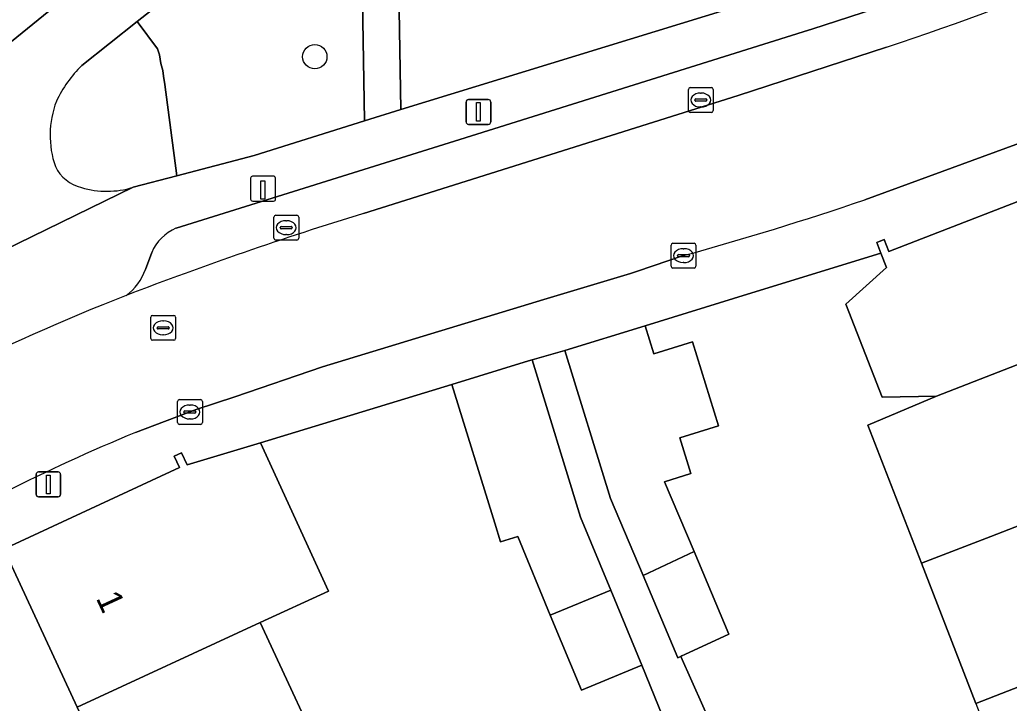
# Model space of a CAD drawing. Extents: x 162523 to 163266, y 381230 to 382050.
# Drawn here: x 162771.02 to 162810.8, y 381910.12 to 381937.61 of the extents above; entities that cross this region are included whole.
import ezdxf

# ---------------------------------------------------------------- set-up
doc = ezdxf.new("R2010")
doc.units = 0
for name, color, linetype in [('IMGEO_Boom', 7, 'Continuous'), ('IMGEO_Erf', 7, 'Continuous'), ('IMGEO_Groenvoorziening', 7, 'Continuous'), ('IMGEO_Kolk', 7, 'Continuous'), ('IMGEO_Laadpaal', 7, 'Continuous'), ('IMGEO_Lichtmast', 7, 'Continuous'), ('IMGEO_Pand', 7, 'Continuous'), ('IMGEO_Pand_nummerreeks', 7, 'Continuous'), ('IMGEO_Parkeervlak_open', 7, 'Continuous'), ('IMGEO_Rijbaan_lokaal_open', 7, 'Continuous'), ('IMGEO_Rioolput', 7, 'Continuous'), ('IMGEO_Voetpad_gesloten', 7, 'Continuous'), ('IMGEO_Voetpad_open', 7, 'Continuous')]:
    doc.layers.add(name, color=color, linetype=linetype)

msp = doc.modelspace()

# ---------------------------------------------------------------- linework, layer by layer
at = {"layer": 'IMGEO_Boom'}
msp.add_circle((162782.882, 381936.122), 0.489, dxfattribs=at)
at = {"layer": 'IMGEO_Erf'}
for points in [[(162751.736, 381955.695), (162768.666, 381935.102), (162769.457, 381935.743), (162807.789, 381966.925)], [(162809.452, 381910.107), (162807.264, 381915.746), (162805.108, 381921.303), (162807.871, 381922.475), (162805.683, 381922.43), (162804.23, 381926.173), (162805.865, 381927.646), (162805.642, 381928.219), (162800.271, 381926.567), (162796.168, 381925.305), (162796.516, 381924.177), (162798.064, 381924.655), (162799.105, 381921.277), (162797.557, 381920.8), (162798.002, 381919.355), (162796.944, 381919.029), (162798.131, 381916.216), (162799.53, 381912.9), (162797.761, 381912.078), (162797.642, 381912.022), (162797.597, 381912.001), (162798.918, 381909.028)], [(162797.049, 381909.138), (162796.032, 381911.652), (162793.596, 381910.643), (162792.347, 381913.66), (162791.037, 381916.825), (162790.345, 381916.611), (162790.112, 381917.366), (162788.395, 381922.937), (162780.692, 381920.597), (162783.438, 381914.633), (162780.684, 381913.365), (162783.667, 381906.928)], [(162794.003, 381865.339), (162790.969, 381871.887), (162788.006, 381878.281), (162785.079, 381884.597), (162782.148, 381890.922), (162779.218, 381897.246), (162776.311, 381903.518), (162773.328, 381909.955), (162770.526, 381916.002), (162767.041, 381914.342), (162813.9, 381812.685), (162814.485, 381811.161)]]:
    msp.add_lwpolyline(points, dxfattribs=at)
at = {"layer": 'IMGEO_Groenvoorziening'}
for points in [[(162805.699, 381944.222), (162795.773, 381953.883), (162786.142, 381946.013), (162786.343, 381934.002), (162801.594, 381938.69), (162808.646, 381941.198)], [(162784.884, 381933.543), (162784.691, 381944.826), (162777.06, 381938.584), (162775.737, 381937.535), (162776.556, 381936.441), (162776.645, 381936.193), (162776.698, 381935.856), (162776.769, 381935.573), (162776.804, 381935.343), (162776.857, 381935.006), (162777.331, 381931.33), (162780.446, 381932.147)]]:
    msp.add_lwpolyline(points, close=True, dxfattribs=at)
msp.add_lwpolyline([(162775.579, 381930.87), (162777.331, 381931.33), (162776.857, 381935.006), (162776.804, 381935.343), (162776.769, 381935.573), (162776.698, 381935.856), (162776.645, 381936.193), (162776.556, 381936.441), (162775.737, 381937.535), (162773.513, 381935.77)], dxfattribs=at)
for centre, radius, start, end in [((162777.161, 381932.103), 5.173, 134.8532, 154.4868), ((162776.097, 381932.959), 3.856, 159.1511, 199.0184), ((162773.862, 381932.389), 1.569, 205.9544, 256.6727), ((162774.526, 381934.274), 3.563, 253.2587, 287.1822)]:
    msp.add_arc(centre, radius, start, end, dxfattribs=at)
at = {"layer": 'IMGEO_Kolk'}
for p, q in [((162797.899, 381933.955), (162797.899, 381934.807)), ((162797.974, 381934.881), (162798.826, 381934.881)), ((162798.9, 381934.807), (162798.9, 381933.955)), ((162798.158, 381934.375), (162798.158, 381934.387)), ((162798.201, 381934.424), (162798.599, 381934.424)), ((162798.387, 381934.661), (162798.412, 381934.661)), ((162798.642, 381934.387), (162798.642, 381934.375)), ((162798.596, 381934.338), (162798.198, 381934.338)), ((162798.41, 381934.101), (162798.385, 381934.101)), ((162798.826, 381933.881), (162797.974, 381933.881)), ((162781.234, 381928.821), (162781.234, 381929.673)), ((162781.309, 381929.747), (162782.161, 381929.747)), ((162782.235, 381929.673), (162782.235, 381928.821)), ((162781.493, 381929.241), (162781.493, 381929.253)), ((162781.931, 381929.204), (162781.533, 381929.204)), ((162781.536, 381929.29), (162781.934, 381929.29)), ((162781.722, 381929.527), (162781.747, 381929.527)), ((162781.977, 381929.253), (162781.977, 381929.241)), ((162781.745, 381928.967), (162781.72, 381928.967)), ((162782.161, 381928.747), (162781.309, 381928.747)), ((162797.204, 381927.696), (162797.204, 381928.548)), ((162797.279, 381928.622), (162798.131, 381928.622)), ((162797.692, 381928.402), (162797.717, 381928.402)), ((162798.205, 381928.548), (162798.205, 381927.696)), ((162797.463, 381928.116), (162797.463, 381928.128)), ((162797.901, 381928.079), (162797.503, 381928.079)), ((162797.506, 381928.165), (162797.904, 381928.165)), ((162797.947, 381928.128), (162797.947, 381928.116)), ((162798.131, 381927.622), (162797.279, 381927.622)), ((162797.715, 381927.842), (162797.69, 381927.842)), ((162777.361, 381921.407), (162777.361, 381922.259)), ((162777.436, 381922.333), (162778.288, 381922.333)), ((162777.849, 381922.113), (162777.874, 381922.113)), ((162778.362, 381922.259), (162778.362, 381921.407)), ((162777.62, 381921.827), (162777.62, 381921.839)), ((162778.058, 381921.79), (162777.66, 381921.79)), ((162777.663, 381921.876), (162778.061, 381921.876)), ((162778.104, 381921.839), (162778.104, 381921.827)), ((162778.288, 381921.333), (162777.436, 381921.333)), ((162777.872, 381921.553), (162777.847, 381921.553))]:
    msp.add_line(p, q, dxfattribs=at)
for points in [[(162797.899, 381933.955), (162797.899, 381934.807)], [(162797.974, 381934.881), (162798.826, 381934.881)], [(162798.9, 381934.807), (162798.9, 381933.955)], [(162798.826, 381933.881), (162797.974, 381933.881)], [(162781.234, 381928.821), (162781.234, 381929.673)], [(162781.309, 381929.747), (162782.161, 381929.747)], [(162782.235, 381929.673), (162782.235, 381928.821)], [(162782.161, 381928.747), (162781.309, 381928.747)], [(162797.204, 381927.696), (162797.204, 381928.548)], [(162797.279, 381928.622), (162798.131, 381928.622)], [(162798.205, 381928.548), (162798.205, 381927.696)], [(162798.131, 381927.622), (162797.279, 381927.622)], [(162777.361, 381921.407), (162777.361, 381922.259)], [(162777.436, 381922.333), (162778.288, 381922.333)], [(162778.362, 381922.259), (162778.362, 381921.407)], [(162778.288, 381921.333), (162777.436, 381921.333)]]:
    msp.add_lwpolyline(points, dxfattribs=at)
for centre, radius, start, end in [((162797.976, 381934.805), 0.0765, 91.552, 178.448), ((162797.976, 381934.805), 0.0765, 91.552, 178.448), ((162798.824, 381934.805), 0.0765, 1.552, 88.448), ((162798.824, 381934.805), 0.0765, 1.552, 88.448), ((162798.198, 381934.384), 0.0403, 85.8775, 175.7526), ((162798.195, 381934.374), 0.0366, 178.938, 274.7102), ((162798.599, 381934.381), 0.043, 264.8664, 352.4533), ((162798.603, 381934.386), 0.0386, 1.7309, 96.639), ((162797.976, 381933.957), 0.0765, 181.552, 268.448), ((162797.976, 381933.957), 0.0765, 181.552, 268.448), ((162798.824, 381933.957), 0.0765, 271.552, 358.448), ((162798.824, 381933.957), 0.0765, 271.552, 358.448), ((162781.311, 381929.671), 0.0765, 91.552, 178.448), ((162781.311, 381929.671), 0.0765, 91.552, 178.448), ((162782.159, 381929.671), 0.0765, 1.552, 88.448), ((162782.159, 381929.671), 0.0765, 1.552, 88.448), ((162781.533, 381929.25), 0.0403, 85.8775, 175.7526), ((162781.53, 381929.24), 0.0366, 178.938, 274.7102), ((162781.934, 381929.247), 0.043, 264.8664, 352.4533), ((162781.938, 381929.252), 0.0386, 1.7309, 96.639), ((162781.311, 381928.823), 0.0765, 181.552, 268.448), ((162781.311, 381928.823), 0.0765, 181.552, 268.448), ((162782.159, 381928.823), 0.0765, 271.552, 358.448), ((162782.159, 381928.823), 0.0765, 271.552, 358.448), ((162797.281, 381928.546), 0.0765, 91.552, 178.448), ((162797.281, 381928.546), 0.0765, 91.552, 178.448), ((162798.129, 381928.546), 0.0765, 1.552, 88.448), ((162798.129, 381928.546), 0.0765, 1.552, 88.448), ((162797.503, 381928.125), 0.0403, 85.8775, 175.7526), ((162797.5, 381928.115), 0.0366, 178.938, 274.7102), ((162797.904, 381928.122), 0.043, 264.8664, 352.4533), ((162797.908, 381928.127), 0.0386, 1.7309, 96.639), ((162797.281, 381927.698), 0.0765, 181.552, 268.448), ((162797.281, 381927.698), 0.0765, 181.552, 268.448), ((162798.129, 381927.698), 0.0765, 271.552, 358.448), ((162798.129, 381927.698), 0.0765, 271.552, 358.448), ((162777.438, 381922.257), 0.0765, 91.552, 178.448), ((162777.438, 381922.257), 0.0765, 91.552, 178.448), ((162778.286, 381922.257), 0.0765, 1.552, 88.448), ((162778.286, 381922.257), 0.0765, 1.552, 88.448), ((162777.66, 381921.836), 0.0403, 85.8775, 175.7526), ((162777.657, 381921.826), 0.0366, 178.938, 274.7102), ((162778.061, 381921.833), 0.043, 264.8664, 352.4533), ((162778.065, 381921.838), 0.0386, 1.7309, 96.639), ((162777.438, 381921.409), 0.0765, 181.552, 268.448), ((162777.438, 381921.409), 0.0765, 181.552, 268.448), ((162778.286, 381921.409), 0.0765, 271.552, 358.448), ((162778.286, 381921.409), 0.0765, 271.552, 358.448)]:
    msp.add_arc(centre, radius, start, end, dxfattribs=at)
for centre, major_axis, ratio, start_param, end_param in [((162798.386, 381934.381), (-0.387, 0.002), 0.722429, 4.712389, 7.853982), ((162798.411, 381934.381), (-0.39, 0.002), 0.717154, 1.570796, 4.712389), ((162781.721, 381929.247), (-0.387, 0.002), 0.722429, 4.712389, 7.853982), ((162781.746, 381929.247), (-0.39, 0.002), 0.717154, 1.570796, 4.712389), ((162797.691, 381928.122), (-0.387, 0.002), 0.722429, 4.712389, 7.853982), ((162797.716, 381928.122), (-0.39, 0.002), 0.717154, 1.570796, 4.712389), ((162777.848, 381921.833), (-0.387, 0.002), 0.722429, 4.712389, 7.853982), ((162777.873, 381921.833), (-0.39, 0.002), 0.717154, 1.570796, 4.712389)]:
    msp.add_ellipse(centre, major_axis=major_axis, ratio=ratio, start_param=start_param, end_param=end_param, dxfattribs=at)
at = {"layer": 'IMGEO_Laadpaal'}
for p, q in [((162780.302, 381931.232), (162780.302, 381930.391)), ((162780.302, 381931.232), (162780.302, 381930.391)), ((162781.218, 381931.316), (162780.377, 381931.316)), ((162781.218, 381931.316), (162780.377, 381931.316)), ((162781.302, 381930.4), (162781.302, 381931.241)), ((162781.302, 381930.4), (162781.302, 381931.241)), ((162780.386, 381930.316), (162781.227, 381930.316)), ((162780.386, 381930.316), (162781.227, 381930.316))]:
    msp.add_line(p, q, dxfattribs=at)
msp.add_lwpolyline([(162780.717, 381931.129), (162780.877, 381931.129), (162780.877, 381930.396), (162780.717, 381930.396), (162780.717, 381931.129)], dxfattribs=at)
for centre, start, end in [((162780.38, 381931.238), 92.4484, 184.2845), ((162780.38, 381931.238), 92.4484, 184.2845), ((162781.224, 381931.238), 2.4484, 94.2845), ((162781.224, 381931.238), 2.4484, 94.2845), ((162780.38, 381930.394), 182.4484, 274.2845), ((162780.38, 381930.394), 182.4484, 274.2845), ((162781.224, 381930.394), 272.4484, 4.2845), ((162781.224, 381930.394), 272.4484, 4.2845)]:
    msp.add_arc(centre, 0.0779, start, end, dxfattribs=at)
at = {"layer": 'IMGEO_Lichtmast'}
for p, q in [((162789.065, 381934.401), (162789.855, 381934.401)), ((162789.855, 381934.401), (162789.065, 381934.401)), ((162788.965, 381933.501), (162788.965, 381934.301)), ((162788.965, 381934.301), (162788.965, 381933.501)), ((162789.955, 381934.301), (162789.955, 381933.501)), ((162789.955, 381933.501), (162789.955, 381934.301)), ((162789.855, 381933.401), (162789.065, 381933.401)), ((162789.065, 381933.401), (162789.855, 381933.401)), ((162771.674, 381918.521), (162771.674, 381919.321)), ((162771.674, 381919.321), (162771.674, 381918.521)), ((162771.774, 381919.421), (162772.564, 381919.421)), ((162772.564, 381919.421), (162771.774, 381919.421)), ((162772.664, 381919.321), (162772.664, 381918.521)), ((162772.664, 381918.521), (162772.664, 381919.321)), ((162772.564, 381918.421), (162771.774, 381918.421)), ((162771.774, 381918.421), (162772.564, 381918.421))]:
    msp.add_line(p, q, dxfattribs=at)
for points in [[(162789.385, 381934.276), (162789.535, 381934.276), (162789.535, 381933.526), (162789.385, 381933.526), (162789.385, 381934.276)], [(162772.094, 381919.296), (162772.244, 381919.296), (162772.244, 381918.546), (162772.094, 381918.546), (162772.094, 381919.296)]]:
    msp.add_lwpolyline(points, dxfattribs=at)
for centre, start, end in [((162789.065, 381934.301), 90, 180), ((162789.065, 381934.301), 90, 180), ((162789.855, 381934.301), 0, 90), ((162789.855, 381934.301), 360, 90), ((162789.065, 381933.501), 180, 270), ((162789.065, 381933.501), 180, 270), ((162789.855, 381933.501), 270, 0), ((162789.855, 381933.501), 270, 0), ((162771.774, 381919.321), 90, 180), ((162771.774, 381919.321), 90, 180), ((162772.564, 381919.321), 0, 90), ((162772.564, 381919.321), 360, 90), ((162771.774, 381918.521), 180, 270), ((162771.774, 381918.521), 180, 270), ((162772.564, 381918.521), 270, 0), ((162772.564, 381918.521), 270, 0)]:
    msp.add_arc(centre, 0.1, start, end, dxfattribs=at)
at = {"layer": 'IMGEO_Pand'}
for points in [[(162813.594, 381931.234), (162813.402, 381931.728), (162813.104, 381931.613), (162813.291, 381931.128), (162805.961, 381928.284), (162805.773, 381928.769), (162805.474, 381928.653), (162805.642, 381928.219), (162805.865, 381927.646), (162804.23, 381926.173), (162805.683, 381922.43), (162807.871, 381922.475), (162815.799, 381925.55)], [(162798.064, 381924.655), (162796.516, 381924.177), (162796.168, 381925.305), (162792.939, 381924.309), (162794.772, 381918.359), (162796.079, 381915.261), (162798.131, 381916.216), (162796.944, 381919.029), (162798.002, 381919.355), (162797.557, 381920.8), (162799.105, 381921.277)], [(162815.799, 381925.55), (162807.871, 381922.475), (162805.108, 381921.303), (162807.264, 381915.746), (162810.061, 381916.831), (162817.988, 381919.906)], [(162791.619, 381923.928), (162791.472, 381923.886), (162788.395, 381922.937), (162790.112, 381917.366), (162790.345, 381916.611), (162791.037, 381916.825), (162792.347, 381913.66), (162794.783, 381914.668), (162793.567, 381917.604)], [(162780.692, 381920.597), (162777.747, 381919.702), (162777.523, 381920.186), (162777.233, 381920.053), (162777.441, 381919.597), (162770.664, 381916.456), (162770.459, 381916.91), (162770.167, 381916.777), (162770.526, 381916.002), (162773.328, 381909.955), (162780.684, 381913.365), (162783.438, 381914.633)], [(162817.988, 381919.906), (162810.061, 381916.831), (162807.264, 381915.746), (162809.452, 381910.107), (162812.248, 381911.192), (162820.175, 381914.268)], [(162798.131, 381916.216), (162796.079, 381915.261), (162797.478, 381911.946), (162797.535, 381911.972), (162797.597, 381912.001), (162797.642, 381912.022), (162797.761, 381912.078), (162799.53, 381912.9)], [(162794.783, 381914.668), (162792.347, 381913.66), (162793.596, 381910.643), (162796.032, 381911.652)], [(162820.175, 381914.268), (162812.248, 381911.192), (162809.452, 381910.107), (162811.638, 381904.414), (162814.454, 381905.506), (162822.381, 381908.581)], [(162776.311, 381903.518), (162783.667, 381906.928), (162780.684, 381913.365), (162773.328, 381909.955)]]:
    msp.add_lwpolyline(points, close=True, dxfattribs=at)
at = {"layer": 'IMGEO_Parkeervlak_open'}
for points in [[(162806.954, 381938.568), (162802.857, 381937.237), (162802.73, 381937.196), (162788.5, 381932.732), (162777.302, 381929.232)], [(162784.843, 381929.82), (162799.906, 381934.565), (162805.869, 381936.502)], [(162776.324, 381928.244), (162776.071, 381927.57)]]:
    msp.add_lwpolyline(points, dxfattribs=at)
for centre, radius, start, end in [((162764.947, 382058.706), 128.873, 288.51412, 296.83544), ((162827.421, 381791.26), 144.955, 107.08159, 111.07322), ((162778.061, 381927.502), 1.889, 113.7034, 156.8795), ((162773.956, 381928.314), 2.242, 306.8669, 340.6254)]:
    msp.add_arc(centre, radius, start, end, dxfattribs=at)
at = {"layer": 'IMGEO_Rijbaan_lokaal_open'}
for points in [[(162805.869, 381936.502), (162799.906, 381934.565), (162784.843, 381929.82)], [(162804.99, 381930.367), (162812.821, 381933.229)], [(162775.67, 381921.014), (162778.119, 381921.931), (162779.668, 381922.44), (162783.187, 381923.647), (162787.544, 381924.98), (162791.163, 381926.075), (162792.082, 381926.353), (162795.57, 381927.408), (162795.851, 381927.502), (162797.709, 381928.125)]]:
    msp.add_lwpolyline(points, dxfattribs=at)
for centre, radius, start, end in [((162764.947, 382058.706), 128.873, 288.51412, 296.83544), ((162763.546, 382052.016), 128.515, 285.4164, 288.81339), ((162827.421, 381791.26), 144.955, 107.08159, 111.07322), ((162806.159, 381847.533), 84.801, 111.33921, 122.33642), ((162805.992, 381848.117), 78.951, 112.58511, 121.05481)]:
    msp.add_arc(centre, radius, start, end, dxfattribs=at)
at = {"layer": 'IMGEO_Rioolput'}
for p, q in [((162776.286, 381924.79), (162776.286, 381925.642)), ((162776.361, 381925.716), (162777.213, 381925.716)), ((162777.287, 381925.642), (162777.287, 381924.79)), ((162776.545, 381925.21), (162776.545, 381925.222)), ((162776.588, 381925.259), (162776.986, 381925.259)), ((162776.774, 381925.496), (162776.799, 381925.496)), ((162777.029, 381925.222), (162777.029, 381925.21)), ((162776.983, 381925.173), (162776.585, 381925.173)), ((162776.797, 381924.936), (162776.772, 381924.936)), ((162777.213, 381924.716), (162776.361, 381924.716))]:
    msp.add_line(p, q, dxfattribs=at)
for points in [[(162776.286, 381924.79), (162776.286, 381925.642)], [(162776.361, 381925.716), (162777.213, 381925.716)], [(162777.287, 381925.642), (162777.287, 381924.79)], [(162777.213, 381924.716), (162776.361, 381924.716)]]:
    msp.add_lwpolyline(points, dxfattribs=at)
for centre, radius, start, end in [((162776.363, 381925.64), 0.0765, 91.552, 178.448), ((162776.363, 381925.64), 0.0765, 91.552, 178.448), ((162777.211, 381925.64), 0.0765, 1.552, 88.448), ((162777.211, 381925.64), 0.0765, 1.552, 88.448), ((162776.585, 381925.219), 0.0403, 85.8775, 175.7526), ((162776.582, 381925.209), 0.0366, 178.938, 274.7102), ((162776.986, 381925.216), 0.043, 264.8664, 352.4533), ((162776.99, 381925.221), 0.0386, 1.7309, 96.639), ((162776.363, 381924.792), 0.0765, 181.552, 268.448), ((162776.363, 381924.792), 0.0765, 181.552, 268.448), ((162777.211, 381924.792), 0.0765, 271.552, 358.448), ((162777.211, 381924.792), 0.0765, 271.552, 358.448)]:
    msp.add_arc(centre, radius, start, end, dxfattribs=at)
for centre, major_axis, ratio, start_param, end_param in [((162776.773, 381925.216), (-0.387, 0.002), 0.722429, 4.712389, 7.853982), ((162776.798, 381925.216), (-0.39, 0.002), 0.717154, 1.570796, 4.712389)]:
    msp.add_ellipse(centre, major_axis=major_axis, ratio=ratio, start_param=start_param, end_param=end_param, dxfattribs=at)
at = {"layer": 'IMGEO_Voetpad_gesloten'}
for points in [[(162810.161, 381941.78), (162808.646, 381941.198), (162801.594, 381938.69), (162786.343, 381934.002), (162784.884, 381933.543), (162780.446, 381932.147), (162777.331, 381931.33), (162775.579, 381930.87), (162770.37, 381928.325), (162762.533, 381924.202), (162710.655, 381891.373), (162710.551, 381891.275), (162708.484, 381889.327), (162705.634, 381887.408), (162659.283, 381849.513)], [(162802.73, 381937.196), (162802.857, 381937.237), (162806.954, 381938.568)], [(162777.302, 381929.232), (162788.5, 381932.732), (162802.73, 381937.196)], [(162776.071, 381927.57), (162776.324, 381928.244)]]:
    msp.add_lwpolyline(points, dxfattribs=at)
for centre, radius, start, end in [((162778.061, 381927.502), 1.889, 113.7034, 156.8795), ((162773.956, 381928.314), 2.242, 306.8669, 340.6254), ((162806.159, 381847.533), 84.801, 111.33921, 122.33642)]:
    msp.add_arc(centre, radius, start, end, dxfattribs=at)
at = {"layer": 'IMGEO_Voetpad_open'}
for points in [[(162809.3, 381967.947), (162809.19, 381968.046), (162807.848, 381966.972), (162807.789, 381966.925), (162769.457, 381935.743), (162768.666, 381935.102), (162766.961, 381933.722), (162768.134, 381931.884), (162768.504, 381932.12), (162768.697, 381931.817), (162768.294, 381931.56), (162770.37, 381928.325), (162775.579, 381930.87)], [(162773.513, 381935.77), (162775.737, 381937.535), (162777.06, 381938.584), (162784.691, 381944.826), (162786.142, 381946.013), (162795.773, 381953.883), (162796.926, 381954.826), (162798.43, 381956.032), (162798.977, 381956.468), (162806.17, 381962.203)], [(162800.271, 381926.567), (162805.642, 381928.219), (162805.474, 381928.653), (162805.773, 381928.769), (162805.961, 381928.284), (162813.291, 381931.128), (162813.104, 381931.613), (162813.402, 381931.728), (162813.594, 381931.234), (162816.448, 381932.281), (162817.232, 381930.26), (162820.904, 381931.588), (162821.334, 381931.738), (162823.651, 381932.645), (162823.38, 381933.249)], [(162812.821, 381933.229), (162804.99, 381930.367)], [(162797.709, 381928.125), (162795.851, 381927.502), (162795.57, 381927.408), (162792.082, 381926.353), (162791.163, 381926.075), (162787.544, 381924.98), (162783.187, 381923.647), (162779.668, 381922.44), (162778.119, 381921.931), (162775.67, 381921.014)], [(162763.427, 381912.047), (162767.041, 381914.342), (162770.526, 381916.002), (162770.167, 381916.777), (162770.459, 381916.91), (162770.664, 381916.456), (162777.441, 381919.597), (162777.233, 381920.053), (162777.523, 381920.186), (162777.747, 381919.702), (162780.692, 381920.597), (162788.395, 381922.937), (162791.472, 381923.886), (162791.619, 381923.928), (162792.939, 381924.309), (162796.168, 381925.305), (162800.271, 381926.567)], [(162798.918, 381909.028), (162797.597, 381912.001), (162797.535, 381911.972), (162797.478, 381911.946), (162796.079, 381915.261), (162794.772, 381918.359), (162792.939, 381924.309), (162791.619, 381923.928), (162793.567, 381917.604), (162794.783, 381914.668), (162796.032, 381911.652), (162797.049, 381909.138)]]:
    msp.add_lwpolyline(points, dxfattribs=at)
msp.add_lwpolyline([(162784.884, 381933.543), (162786.343, 381934.002), (162786.142, 381946.013), (162784.691, 381944.826)], close=True, dxfattribs=at)
for centre, radius, start, end in [((162777.161, 381932.103), 5.173, 134.8532, 154.4868), ((162776.097, 381932.959), 3.856, 159.1511, 199.0184), ((162773.862, 381932.389), 1.569, 205.9544, 256.6727), ((162774.526, 381934.274), 3.563, 253.2587, 287.1822), ((162763.546, 382052.016), 128.515, 285.4164, 288.81339), ((162805.992, 381848.117), 78.951, 112.58511, 121.05481)]:
    msp.add_arc(centre, radius, start, end, dxfattribs=at)

# ---------------------------------------------------------------- texts
at = {"layer": 'IMGEO_Pand_nummerreeks'}
msp.add_text('1', height=1, rotation=294.8604, dxfattribs=at).set_placement((162774.07, 381914.348))

doc.saveas('drawing.dxf')
